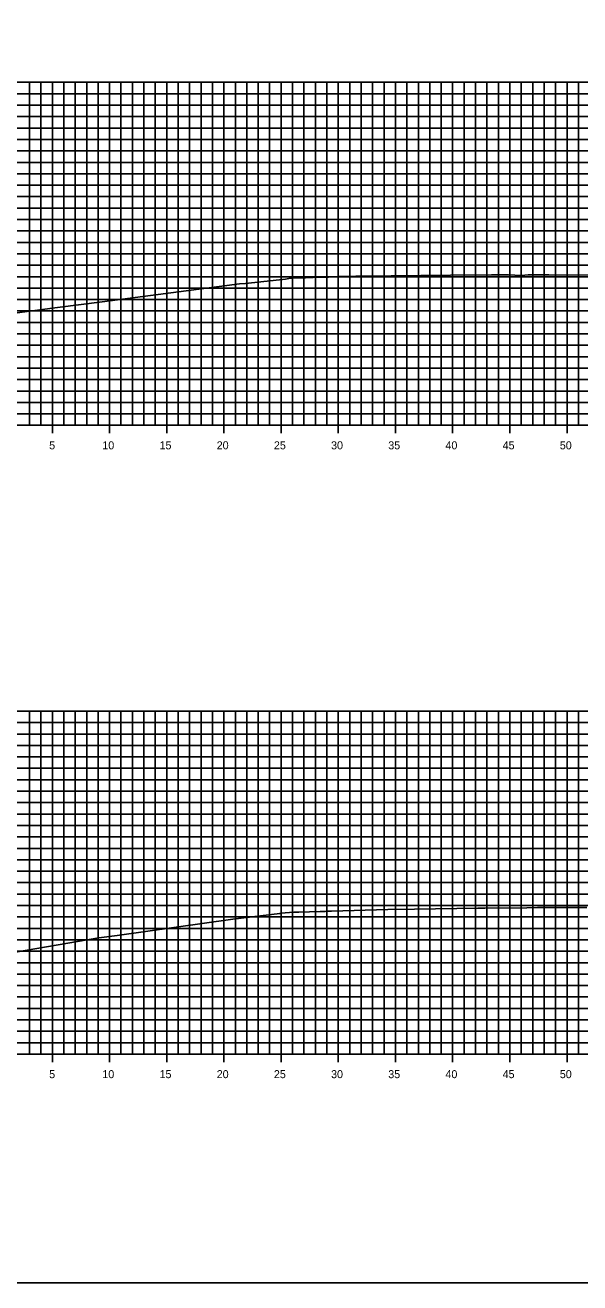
# Model space of a CAD drawing. Extents: x 674939 to 678919, y 750652 to 765176.
# Drawn here: x 678751.2 to 678799.7, y 764036.3 to 764146.3 of the extents above; entities that cross this region are included whole.
import ezdxf

# ---------------------------------------------------------------- set-up
doc = ezdxf.new("R2010")
doc.units = 0
for name, color, linetype in [('R_Axis', 7, 'Continuous'), ('R_Axis Annot', 7, 'Continuous'), ('R_Exist Surface', 7, 'Continuous'), ('R_Grid', 7, 'Continuous'), ('R_No Plot', 7, 'Continuous')]:
    doc.layers.add(name, color=color, linetype=linetype)

msp = doc.modelspace()

# ---------------------------------------------------------------- linework, layer by layer
at = {"layer": 'R_Axis'}
for p, q in [((678753.53, 764110.59), (678753.53, 764111.99)), ((678758.53, 764110.59), (678758.53, 764111.99)), ((678763.53, 764110.59), (678763.53, 764111.99)), ((678768.53, 764110.59), (678768.53, 764111.99)), ((678773.53, 764110.59), (678773.53, 764111.99)), ((678778.53, 764110.59), (678778.53, 764111.99)), ((678783.53, 764110.59), (678783.53, 764111.99)), ((678788.53, 764110.59), (678788.53, 764111.99)), ((678793.53, 764110.59), (678793.53, 764111.99)), ((678798.53, 764110.59), (678798.53, 764111.99)), ((678598.53, 764111.29), (678898.53, 764111.29)), ((678753.53, 764055.59), (678753.53, 764056.99)), ((678758.53, 764055.59), (678758.53, 764056.99)), ((678763.53, 764055.59), (678763.53, 764056.99)), ((678768.53, 764055.59), (678768.53, 764056.99)), ((678773.53, 764055.59), (678773.53, 764056.99)), ((678778.53, 764055.59), (678778.53, 764056.99)), ((678783.53, 764055.59), (678783.53, 764056.99)), ((678788.53, 764055.59), (678788.53, 764056.99)), ((678793.53, 764055.59), (678793.53, 764056.99)), ((678798.53, 764055.59), (678798.53, 764056.99)), ((678598.53, 764056.29), (678898.53, 764056.29))]:
    msp.add_line(p, q, dxfattribs=at)
at = {"layer": 'R_Exist Surface'}
for points in [[(678747.14, 764120.69), (678753.98, 764121.58), (678757.89, 764122.09), (678768.78, 764123.51), (678769.88, 764123.65), (678770.42, 764123.7), (678773.91, 764124.07), (678774.07, 764124.11), (678774.35, 764124.17), (678774.57, 764124.17), (678775.04, 764124.18), (678775.67, 764124.2), (678776.05, 764124.22), (678776.24, 764124.21), (678776.33, 764124.23), (678777.07, 764124.24), (678777.45, 764124.24), (678777.67, 764124.26), (678777.92, 764124.27), (678778.07, 764124.28), (678778.57, 764124.3), (678780.05, 764124.33), (678783.15, 764124.37), (678788.34, 764124.41), (678791.92, 764124.44), (678793.4, 764124.44), (678793.96, 764124.43), (678794.07, 764124.4), (678794.83, 764124.41), (678795.14, 764124.44), (678796.94, 764124.44), (678800.64, 764124.43)], [(678750.3, 764065.21), (678757.59, 764066.45), (678759.2, 764066.67), (678769.31, 764068.09), (678771.74, 764068.38), (678773.41, 764068.6), (678773.42, 764068.6), (678773.5, 764068.61), (678774.64, 764068.7), (678775.07, 764068.72), (678776.96, 764068.76), (678777.09, 764068.76), (678777.28, 764068.77), (678777.38, 764068.77), (678777.6, 764068.8), (678777.95, 764068.81), (678782.85, 764068.93), (678785.19, 764068.97), (678790.73, 764069.06), (678791.35, 764069.06), (678795.01, 764069.1), (678795.95, 764069.11), (678800.25, 764069.11)]]:
    msp.add_lwpolyline(points, dxfattribs=at)
at = {"layer": 'R_Grid'}
for p, q in [((678598.53, 764141.29), (678898.53, 764141.29)), ((678751.53, 764111.29), (678751.53, 764141.29)), ((678752.53, 764111.29), (678752.53, 764141.29)), ((678753.53, 764111.29), (678753.53, 764141.29)), ((678754.53, 764111.29), (678754.53, 764141.29)), ((678755.53, 764111.29), (678755.53, 764141.29)), ((678756.53, 764111.29), (678756.53, 764141.29)), ((678757.53, 764111.29), (678757.53, 764141.29)), ((678758.53, 764111.29), (678758.53, 764141.29)), ((678759.53, 764111.29), (678759.53, 764141.29)), ((678760.53, 764111.29), (678760.53, 764141.29)), ((678761.53, 764111.29), (678761.53, 764141.29)), ((678762.53, 764111.29), (678762.53, 764141.29)), ((678763.53, 764111.29), (678763.53, 764141.29)), ((678764.53, 764111.29), (678764.53, 764141.29)), ((678765.53, 764111.29), (678765.53, 764141.29)), ((678766.53, 764111.29), (678766.53, 764141.29)), ((678767.53, 764111.29), (678767.53, 764141.29)), ((678768.53, 764111.29), (678768.53, 764141.29)), ((678769.53, 764111.29), (678769.53, 764141.29)), ((678770.53, 764111.29), (678770.53, 764141.29)), ((678771.53, 764111.29), (678771.53, 764141.29)), ((678772.53, 764111.29), (678772.53, 764141.29)), ((678773.53, 764111.29), (678773.53, 764141.29)), ((678774.53, 764111.29), (678774.53, 764141.29)), ((678775.53, 764111.29), (678775.53, 764141.29)), ((678776.53, 764111.29), (678776.53, 764141.29)), ((678777.53, 764111.29), (678777.53, 764141.29)), ((678778.53, 764111.29), (678778.53, 764141.29)), ((678779.53, 764111.29), (678779.53, 764141.29)), ((678780.53, 764111.29), (678780.53, 764141.29)), ((678781.53, 764111.29), (678781.53, 764141.29)), ((678782.53, 764111.29), (678782.53, 764141.29)), ((678783.53, 764111.29), (678783.53, 764141.29)), ((678784.53, 764111.29), (678784.53, 764141.29)), ((678785.53, 764111.29), (678785.53, 764141.29)), ((678786.53, 764111.29), (678786.53, 764141.29)), ((678787.53, 764111.29), (678787.53, 764141.29)), ((678788.53, 764111.29), (678788.53, 764141.29)), ((678789.53, 764111.29), (678789.53, 764141.29)), ((678790.53, 764111.29), (678790.53, 764141.29)), ((678791.53, 764111.29), (678791.53, 764141.29)), ((678792.53, 764111.29), (678792.53, 764141.29)), ((678793.53, 764111.29), (678793.53, 764141.29)), ((678794.53, 764111.29), (678794.53, 764141.29)), ((678795.53, 764111.29), (678795.53, 764141.29)), ((678796.53, 764111.29), (678796.53, 764141.29)), ((678797.53, 764111.29), (678797.53, 764141.29)), ((678798.53, 764111.29), (678798.53, 764141.29)), ((678799.53, 764111.29), (678799.53, 764141.29)), ((678598.53, 764140.29), (678898.53, 764140.29)), ((678598.53, 764139.29), (678898.53, 764139.29)), ((678598.53, 764138.29), (678898.53, 764138.29)), ((678598.53, 764137.29), (678898.53, 764137.29)), ((678598.53, 764136.29), (678898.53, 764136.29)), ((678598.53, 764135.29), (678898.53, 764135.29)), ((678598.53, 764134.29), (678898.53, 764134.29)), ((678598.53, 764133.29), (678898.53, 764133.29)), ((678598.53, 764132.29), (678898.53, 764132.29)), ((678598.53, 764131.29), (678898.53, 764131.29)), ((678598.53, 764130.29), (678898.53, 764130.29)), ((678598.53, 764129.29), (678898.53, 764129.29)), ((678598.53, 764128.29), (678898.53, 764128.29)), ((678598.53, 764127.29), (678898.53, 764127.29)), ((678598.53, 764126.29), (678898.53, 764126.29)), ((678598.53, 764125.29), (678898.53, 764125.29)), ((678598.53, 764124.29), (678898.53, 764124.29)), ((678598.53, 764123.29), (678898.53, 764123.29)), ((678598.53, 764122.29), (678898.53, 764122.29)), ((678598.53, 764121.29), (678898.53, 764121.29)), ((678598.53, 764120.29), (678898.53, 764120.29)), ((678598.53, 764119.29), (678898.53, 764119.29)), ((678598.53, 764118.29), (678898.53, 764118.29)), ((678598.53, 764117.29), (678898.53, 764117.29)), ((678598.53, 764116.29), (678898.53, 764116.29)), ((678598.53, 764115.29), (678898.53, 764115.29)), ((678598.53, 764114.29), (678898.53, 764114.29)), ((678598.53, 764113.29), (678898.53, 764113.29)), ((678598.53, 764112.29), (678898.53, 764112.29)), ((678598.53, 764111.29), (678898.53, 764111.29)), ((678598.53, 764086.29), (678898.53, 764086.29)), ((678751.53, 764056.29), (678751.53, 764086.29)), ((678752.53, 764056.29), (678752.53, 764086.29)), ((678753.53, 764056.29), (678753.53, 764086.29)), ((678754.53, 764056.29), (678754.53, 764086.29)), ((678755.53, 764056.29), (678755.53, 764086.29)), ((678756.53, 764056.29), (678756.53, 764086.29)), ((678757.53, 764056.29), (678757.53, 764086.29)), ((678758.53, 764056.29), (678758.53, 764086.29)), ((678759.53, 764056.29), (678759.53, 764086.29)), ((678760.53, 764056.29), (678760.53, 764086.29)), ((678761.53, 764056.29), (678761.53, 764086.29)), ((678762.53, 764056.29), (678762.53, 764086.29)), ((678763.53, 764056.29), (678763.53, 764086.29)), ((678764.53, 764056.29), (678764.53, 764086.29)), ((678765.53, 764056.29), (678765.53, 764086.29)), ((678766.53, 764056.29), (678766.53, 764086.29)), ((678767.53, 764056.29), (678767.53, 764086.29)), ((678768.53, 764056.29), (678768.53, 764086.29)), ((678769.53, 764056.29), (678769.53, 764086.29)), ((678770.53, 764056.29), (678770.53, 764086.29)), ((678771.53, 764056.29), (678771.53, 764086.29)), ((678772.53, 764056.29), (678772.53, 764086.29)), ((678773.53, 764056.29), (678773.53, 764086.29)), ((678774.53, 764056.29), (678774.53, 764086.29)), ((678775.53, 764056.29), (678775.53, 764086.29)), ((678776.53, 764056.29), (678776.53, 764086.29)), ((678777.53, 764056.29), (678777.53, 764086.29)), ((678778.53, 764056.29), (678778.53, 764086.29)), ((678779.53, 764056.29), (678779.53, 764086.29)), ((678780.53, 764056.29), (678780.53, 764086.29)), ((678781.53, 764056.29), (678781.53, 764086.29)), ((678782.53, 764056.29), (678782.53, 764086.29)), ((678783.53, 764056.29), (678783.53, 764086.29)), ((678784.53, 764056.29), (678784.53, 764086.29)), ((678785.53, 764056.29), (678785.53, 764086.29)), ((678786.53, 764056.29), (678786.53, 764086.29)), ((678787.53, 764056.29), (678787.53, 764086.29)), ((678788.53, 764056.29), (678788.53, 764086.29)), ((678789.53, 764056.29), (678789.53, 764086.29)), ((678790.53, 764056.29), (678790.53, 764086.29)), ((678791.53, 764056.29), (678791.53, 764086.29)), ((678792.53, 764056.29), (678792.53, 764086.29)), ((678793.53, 764056.29), (678793.53, 764086.29)), ((678794.53, 764056.29), (678794.53, 764086.29)), ((678795.53, 764056.29), (678795.53, 764086.29)), ((678796.53, 764056.29), (678796.53, 764086.29)), ((678797.53, 764056.29), (678797.53, 764086.29)), ((678798.53, 764056.29), (678798.53, 764086.29)), ((678799.53, 764056.29), (678799.53, 764086.29)), ((678598.53, 764085.29), (678898.53, 764085.29)), ((678598.53, 764084.29), (678898.53, 764084.29)), ((678598.53, 764083.29), (678898.53, 764083.29)), ((678598.53, 764082.29), (678898.53, 764082.29)), ((678598.53, 764081.29), (678898.53, 764081.29)), ((678598.53, 764080.29), (678898.53, 764080.29)), ((678598.53, 764079.29), (678898.53, 764079.29)), ((678598.53, 764078.29), (678898.53, 764078.29)), ((678598.53, 764077.29), (678898.53, 764077.29)), ((678598.53, 764076.29), (678898.53, 764076.29)), ((678598.53, 764075.29), (678898.53, 764075.29)), ((678598.53, 764074.29), (678898.53, 764074.29)), ((678598.53, 764073.29), (678898.53, 764073.29)), ((678598.53, 764072.29), (678898.53, 764072.29)), ((678598.53, 764071.29), (678898.53, 764071.29)), ((678598.53, 764070.29), (678898.53, 764070.29)), ((678598.53, 764069.29), (678898.53, 764069.29)), ((678598.53, 764068.29), (678898.53, 764068.29)), ((678598.53, 764067.29), (678898.53, 764067.29)), ((678598.53, 764066.29), (678898.53, 764066.29)), ((678598.53, 764065.29), (678898.53, 764065.29)), ((678598.53, 764064.29), (678898.53, 764064.29)), ((678598.53, 764063.29), (678898.53, 764063.29)), ((678598.53, 764062.29), (678898.53, 764062.29)), ((678598.53, 764061.29), (678898.53, 764061.29)), ((678598.53, 764060.29), (678898.53, 764060.29)), ((678598.53, 764059.29), (678898.53, 764059.29)), ((678598.53, 764058.29), (678898.53, 764058.29)), ((678598.53, 764057.29), (678898.53, 764057.29)), ((678598.53, 764056.29), (678898.53, 764056.29))]:
    msp.add_line(p, q, dxfattribs=at)
at = {"layer": 'R_No Plot'}
msp.add_lwpolyline([(678578.53, 764036.29), (678918.53, 764036.29), (678918.53, 764256.29), (678578.53, 764256.29)], close=True, dxfattribs=at)

# ---------------------------------------------------------------- texts
at = {"layer": 'R_Axis Annot'}
for s, p in [('5', (678753.25, 764109.19)), ('10', (678757.9, 764109.19)), ('15', (678762.9, 764109.19)), ('20', (678767.9, 764109.19)), ('25', (678772.9, 764109.19)), ('30', (678777.9, 764109.19)), ('35', (678782.9, 764109.19)), ('40', (678787.9, 764109.19)), ('45', (678792.9, 764109.19)), ('50', (678797.9, 764109.19)), ('5', (678753.25, 764054.19)), ('10', (678757.9, 764054.19)), ('15', (678762.9, 764054.19)), ('20', (678767.9, 764054.19)), ('25', (678772.9, 764054.19)), ('30', (678777.9, 764054.19)), ('35', (678782.9, 764054.19)), ('40', (678787.9, 764054.19)), ('45', (678792.9, 764054.19)), ('50', (678797.9, 764054.19))]:
    msp.add_text(s, height=0.7, dxfattribs=at).set_placement(p)

doc.saveas('drawing.dxf')
